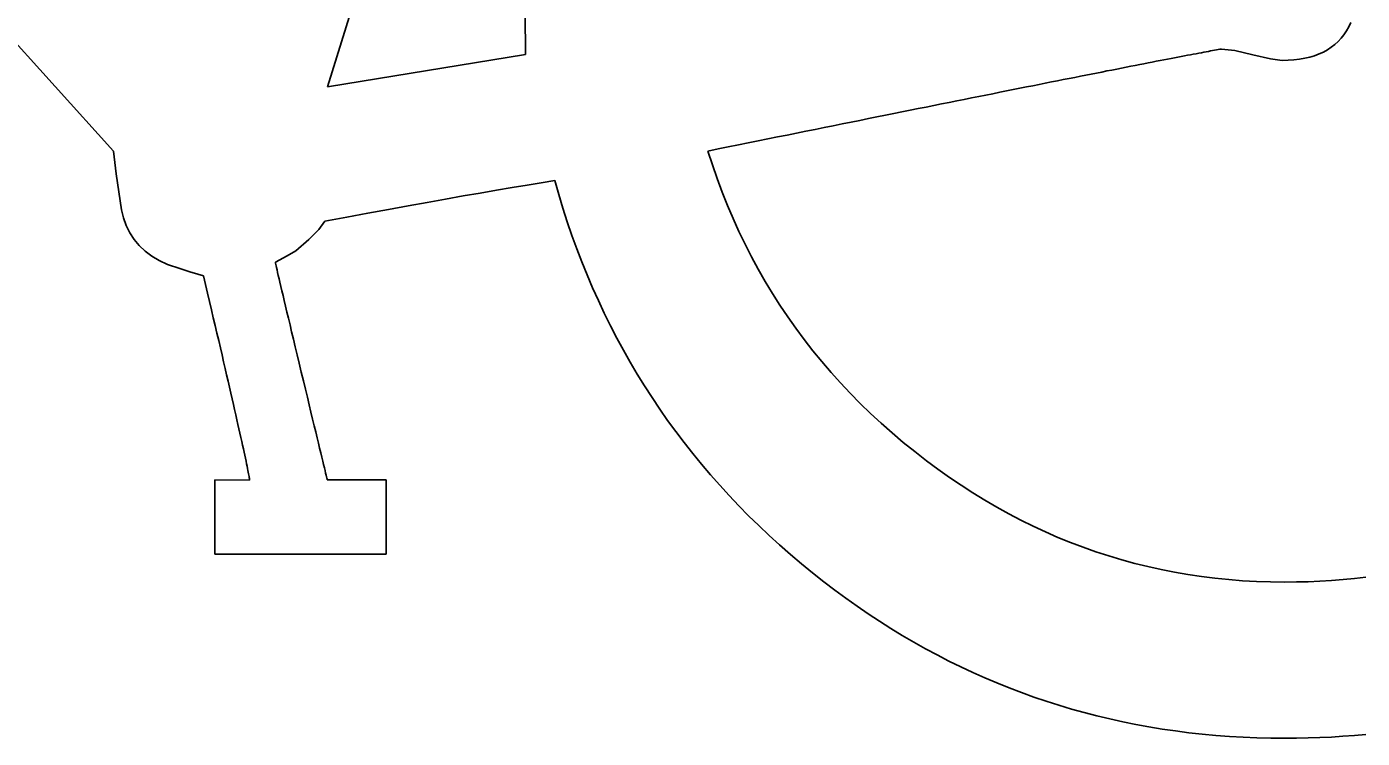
# Model space of a CAD drawing. Extents: x 99982 to 100176, y 99905 to 100011.
# Drawn here: x 100109.5731 to 100109.6337, y 99975.5334 to 99975.5657 of the extents above; entities that cross this region are included whole.
import ezdxf

# ---------------------------------------------------------------- set-up
doc = ezdxf.new("R2010")
doc.units = 0
doc.layers.add('TR_SN_ConstructionSigns', color=7, linetype='Continuous')

msp = doc.modelspace()

# ---------------------------------------------------------------- linework, layer by layer
at = {"layer": 'TR_SN_ConstructionSigns'}
for p, q in [((100109.599325, 99975.603218), (100109.586778, 99975.562956)), ((100109.543173, 99975.597562), (100109.577072, 99975.560047)), ((100109.595751, 99975.564426), (100109.595746, 99975.566276)), ((100109.63297, 99975.56549), (100109.632853, 99975.565318)), ((100109.633075, 99975.565673), (100109.63297, 99975.56549)), ((100109.63317, 99975.565869), (100109.633075, 99975.565673)), ((100109.632437, 99975.564874), (100109.632276, 99975.564749)), ((100109.632587, 99975.56501), (100109.632437, 99975.564874)), ((100109.632725, 99975.565158), (100109.632587, 99975.56501)), ((100109.632853, 99975.565318), (100109.632725, 99975.565158)), ((100109.586778, 99975.562956), (100109.595751, 99975.564426)), ((100109.625177, 99975.564275), (100109.625019, 99975.564245)), ((100109.625329, 99975.564305), (100109.625177, 99975.564275)), ((100109.625478, 99975.564333), (100109.625329, 99975.564305)), ((100109.625621, 99975.56436), (100109.625478, 99975.564333)), ((100109.625761, 99975.564387), (100109.625621, 99975.56436)), ((100109.625895, 99975.564413), (100109.625761, 99975.564387)), ((100109.626025, 99975.564437), (100109.625895, 99975.564413)), ((100109.626151, 99975.564461), (100109.626025, 99975.564437)), ((100109.626271, 99975.564484), (100109.626151, 99975.564461)), ((100109.626388, 99975.564505), (100109.626271, 99975.564484)), ((100109.626499, 99975.564526), (100109.626388, 99975.564505)), ((100109.626606, 99975.564546), (100109.626499, 99975.564526)), ((100109.626709, 99975.564565), (100109.626606, 99975.564546)), ((100109.626806, 99975.564583), (100109.626709, 99975.564565)), ((100109.6269, 99975.5646), (100109.626806, 99975.564583)), ((100109.626988, 99975.564616), (100109.6269, 99975.5646)), ((100109.627073, 99975.564631), (100109.626988, 99975.564616)), ((100109.627152, 99975.564646), (100109.627073, 99975.564631)), ((100109.627227, 99975.564659), (100109.627152, 99975.564646)), ((100109.627297, 99975.564671), (100109.627227, 99975.564659)), ((100109.62791, 99975.564607), (100109.627297, 99975.564671)), ((100109.628727, 99975.564414), (100109.62791, 99975.564607)), ((100109.629518, 99975.564221), (100109.628727, 99975.564414)), ((100109.631304, 99975.564305), (100109.631076, 99975.564252)), ((100109.63152, 99975.56437), (100109.631304, 99975.564305)), ((100109.631726, 99975.564447), (100109.63152, 99975.56437)), ((100109.63192, 99975.564536), (100109.631726, 99975.564447)), ((100109.632103, 99975.564637), (100109.63192, 99975.564536)), ((100109.632276, 99975.564749), (100109.632103, 99975.564637)), ((100109.622106, 99975.563676), (100109.621876, 99975.56363)), ((100109.622333, 99975.56372), (100109.622106, 99975.563676)), ((100109.622554, 99975.563764), (100109.622333, 99975.56372)), ((100109.622771, 99975.563806), (100109.622554, 99975.563764)), ((100109.622984, 99975.563848), (100109.622771, 99975.563806)), ((100109.623192, 99975.563889), (100109.622984, 99975.563848)), ((100109.623395, 99975.563929), (100109.623192, 99975.563889)), ((100109.623594, 99975.563968), (100109.623395, 99975.563929)), ((100109.623788, 99975.564006), (100109.623594, 99975.563968)), ((100109.623978, 99975.564043), (100109.623788, 99975.564006)), ((100109.624163, 99975.564079), (100109.623978, 99975.564043)), ((100109.624343, 99975.564114), (100109.624163, 99975.564079)), ((100109.624519, 99975.564148), (100109.624343, 99975.564114)), ((100109.62469, 99975.564181), (100109.624519, 99975.564148)), ((100109.624857, 99975.564213), (100109.62469, 99975.564181)), ((100109.625019, 99975.564245), (100109.624857, 99975.564213)), ((100109.630054, 99975.564157), (100109.629518, 99975.564221)), ((100109.630326, 99975.564163), (100109.630054, 99975.564157)), ((100109.630587, 99975.564181), (100109.630326, 99975.564163)), ((100109.630837, 99975.564211), (100109.630587, 99975.564181)), ((100109.631076, 99975.564252), (100109.630837, 99975.564211)), ((100109.619033, 99975.563066), (100109.618747, 99975.563009)), ((100109.619315, 99975.563122), (100109.619033, 99975.563066)), ((100109.619591, 99975.563177), (100109.619315, 99975.563122)), ((100109.619864, 99975.563231), (100109.619591, 99975.563177)), ((100109.620131, 99975.563284), (100109.619864, 99975.563231)), ((100109.620394, 99975.563337), (100109.620131, 99975.563284)), ((100109.620652, 99975.563388), (100109.620394, 99975.563337)), ((100109.620906, 99975.563438), (100109.620652, 99975.563388)), ((100109.621155, 99975.563488), (100109.620906, 99975.563438)), ((100109.6214, 99975.563536), (100109.621155, 99975.563488)), ((100109.62164, 99975.563583), (100109.6214, 99975.563536)), ((100109.621876, 99975.56363), (100109.62164, 99975.563583)), ((100109.615968, 99975.562454), (100109.615636, 99975.562387)), ((100109.616295, 99975.562519), (100109.615968, 99975.562454)), ((100109.616618, 99975.562584), (100109.616295, 99975.562519)), ((100109.616936, 99975.562647), (100109.616618, 99975.562584)), ((100109.617249, 99975.56271), (100109.616936, 99975.562647)), ((100109.617558, 99975.562772), (100109.617249, 99975.56271)), ((100109.617862, 99975.562833), (100109.617558, 99975.562772)), ((100109.618162, 99975.562892), (100109.617862, 99975.562833)), ((100109.618457, 99975.562951), (100109.618162, 99975.562892)), ((100109.618747, 99975.563009), (100109.618457, 99975.562951)), ((100109.613185, 99975.561896), (100109.612817, 99975.561821)), ((100109.613549, 99975.561969), (100109.613185, 99975.561896)), ((100109.613909, 99975.562041), (100109.613549, 99975.561969)), ((100109.614263, 99975.562112), (100109.613909, 99975.562041)), ((100109.614613, 99975.562182), (100109.614263, 99975.562112)), ((100109.614959, 99975.562252), (100109.614613, 99975.562182)), ((100109.6153, 99975.56232), (100109.614959, 99975.562252)), ((100109.615636, 99975.562387), (100109.6153, 99975.56232)), ((100109.610109, 99975.561276), (100109.609704, 99975.561195)), ((100109.61051, 99975.561357), (100109.610109, 99975.561276)), ((100109.610906, 99975.561437), (100109.61051, 99975.561357)), ((100109.611297, 99975.561516), (100109.610906, 99975.561437)), ((100109.611684, 99975.561594), (100109.611297, 99975.561516)), ((100109.612066, 99975.56167), (100109.611684, 99975.561594)), ((100109.612444, 99975.561746), (100109.612066, 99975.56167)), ((100109.612817, 99975.561821), (100109.612444, 99975.561746)), ((100109.607177, 99975.560685), (100109.60674, 99975.560596)), ((100109.60761, 99975.560772), (100109.607177, 99975.560685)), ((100109.608038, 99975.560859), (100109.60761, 99975.560772)), ((100109.608461, 99975.560944), (100109.608038, 99975.560859)), ((100109.60888, 99975.561029), (100109.608461, 99975.560944)), ((100109.609295, 99975.561112), (100109.60888, 99975.561029)), ((100109.609704, 99975.561195), (100109.609295, 99975.561112)), ((100109.577072, 99975.560047), (100109.5772, 99975.559019)), ((100109.604485, 99975.560141), (100109.60402, 99975.560047)), ((100109.60402, 99975.560047), (100109.604223, 99975.559418)), ((100109.604945, 99975.560234), (100109.604485, 99975.560141)), ((100109.605401, 99975.560326), (100109.604945, 99975.560234)), ((100109.605852, 99975.560417), (100109.605401, 99975.560326)), ((100109.606298, 99975.560507), (100109.605852, 99975.560417)), ((100109.60674, 99975.560596), (100109.606298, 99975.560507)), ((100109.604223, 99975.559418), (100109.604439, 99975.558798)), ((100109.5772, 99975.559019), (100109.577378, 99975.557786)), ((100109.593701, 99975.558144), (100109.59444, 99975.558272)), ((100109.59444, 99975.558272), (100109.595146, 99975.558392)), ((100109.595146, 99975.558392), (100109.595822, 99975.558505)), ((100109.595822, 99975.558505), (100109.596466, 99975.558611)), ((100109.596466, 99975.558611), (100109.597078, 99975.55871)), ((100109.597078, 99975.55871), (100109.597258, 99975.558078)), ((100109.604439, 99975.558798), (100109.604667, 99975.558187)), ((100109.577378, 99975.557786), (100109.577436, 99975.557387)), ((100109.590434, 99975.557561), (100109.591298, 99975.557717)), ((100109.591298, 99975.557717), (100109.592131, 99975.557867)), ((100109.592131, 99975.557867), (100109.592932, 99975.558009)), ((100109.592932, 99975.558009), (100109.593701, 99975.558144)), ((100109.597258, 99975.558078), (100109.597448, 99975.557454)), ((100109.604667, 99975.558187), (100109.604908, 99975.557584)), ((100109.577436, 99975.557387), (100109.577529, 99975.557013)), ((100109.577529, 99975.557013), (100109.577657, 99975.556664)), ((100109.586664, 99975.55686), (100109.587654, 99975.557046)), ((100109.587654, 99975.557046), (100109.588612, 99975.557225)), ((100109.588612, 99975.557225), (100109.589539, 99975.557396)), ((100109.589539, 99975.557396), (100109.590434, 99975.557561)), ((100109.597448, 99975.557454), (100109.597648, 99975.556836)), ((100109.604908, 99975.557584), (100109.605161, 99975.556989)), ((100109.577657, 99975.556664), (100109.577819, 99975.556339)), ((100109.585938, 99975.556037), (100109.586381, 99975.556483)), ((100109.586381, 99975.556483), (100109.586664, 99975.55686)), ((100109.597648, 99975.556836), (100109.597858, 99975.556224)), ((100109.605161, 99975.556989), (100109.605427, 99975.556402)), ((100109.605427, 99975.556402), (100109.605706, 99975.555824)), ((100109.577819, 99975.556339), (100109.578016, 99975.556039)), ((100109.578016, 99975.556039), (100109.578248, 99975.555763)), ((100109.585337, 99975.555523), (100109.585938, 99975.556037)), ((100109.597858, 99975.556224), (100109.598078, 99975.555619)), ((100109.605706, 99975.555824), (100109.605997, 99975.555254)), ((100109.578248, 99975.555763), (100109.578515, 99975.555512)), ((100109.578515, 99975.555512), (100109.578816, 99975.555286)), ((100109.578816, 99975.555286), (100109.579152, 99975.555085)), ((100109.584419, 99975.555009), (100109.584955, 99975.555292)), ((100109.584955, 99975.555292), (100109.585337, 99975.555523)), ((100109.598078, 99975.555619), (100109.598307, 99975.555021)), ((100109.605997, 99975.555254), (100109.6063, 99975.554692)), ((100109.579152, 99975.555085), (100109.579522, 99975.554908)), ((100109.579522, 99975.554908), (100109.580084, 99975.554722)), ((100109.580084, 99975.554722), (100109.580544, 99975.554574)), ((100109.580544, 99975.554574), (100109.580901, 99975.554465)), ((100109.584421, 99975.554992), (100109.584419, 99975.555009)), ((100109.584427, 99975.554959), (100109.584421, 99975.554992)), ((100109.584437, 99975.554909), (100109.584427, 99975.554959)), ((100109.584451, 99975.554842), (100109.584437, 99975.554909)), ((100109.584469, 99975.554759), (100109.584451, 99975.554842)), ((100109.584492, 99975.554659), (100109.584469, 99975.554759)), ((100109.584518, 99975.554543), (100109.584492, 99975.554659)), ((100109.598307, 99975.555021), (100109.598547, 99975.554429)), ((100109.6063, 99975.554692), (100109.606617, 99975.554139)), ((100109.580901, 99975.554465), (100109.581156, 99975.554394)), ((100109.581156, 99975.554394), (100109.58125, 99975.553996)), ((100109.58125, 99975.553996), (100109.581342, 99975.553606)), ((100109.584549, 99975.55441), (100109.584518, 99975.554543)), ((100109.584584, 99975.55426), (100109.584549, 99975.55441)), ((100109.584622, 99975.554094), (100109.584584, 99975.55426)), ((100109.584665, 99975.553911), (100109.584622, 99975.554094)), ((100109.598547, 99975.554429), (100109.598796, 99975.553844)), ((100109.606617, 99975.554139), (100109.606946, 99975.553594)), ((100109.581342, 99975.553606), (100109.581431, 99975.553225)), ((100109.584712, 99975.553712), (100109.584665, 99975.553911)), ((100109.584763, 99975.553496), (100109.584712, 99975.553712)), ((100109.584818, 99975.553263), (100109.584763, 99975.553496)), ((100109.598796, 99975.553844), (100109.599056, 99975.553265)), ((100109.606946, 99975.553594), (100109.607288, 99975.553058)), ((100109.581431, 99975.553225), (100109.581518, 99975.552853)), ((100109.581518, 99975.552853), (100109.581603, 99975.55249)), ((100109.584877, 99975.553014), (100109.584818, 99975.553263)), ((100109.58494, 99975.552748), (100109.584877, 99975.553014)), ((100109.599056, 99975.553265), (100109.599325, 99975.552693)), ((100109.607288, 99975.553058), (100109.607642, 99975.552529)), ((100109.581603, 99975.55249), (100109.581686, 99975.552135)), ((100109.585007, 99975.552466), (100109.58494, 99975.552748)), ((100109.585079, 99975.552167), (100109.585007, 99975.552466)), ((100109.585154, 99975.551852), (100109.585079, 99975.552167)), ((100109.599325, 99975.552693), (100109.599604, 99975.552127)), ((100109.607642, 99975.552529), (100109.608009, 99975.552009)), ((100109.581686, 99975.552135), (100109.581767, 99975.551789)), ((100109.581767, 99975.551789), (100109.581846, 99975.551452)), ((100109.585234, 99975.551519), (100109.585154, 99975.551852)), ((100109.599604, 99975.552127), (100109.599893, 99975.551568)), ((100109.599893, 99975.551568), (100109.600192, 99975.551015)), ((100109.608009, 99975.552009), (100109.608388, 99975.551498)), ((100109.581846, 99975.551452), (100109.581923, 99975.551124)), ((100109.581923, 99975.551124), (100109.581997, 99975.550804)), ((100109.585317, 99975.551171), (100109.585234, 99975.551519)), ((100109.585405, 99975.550806), (100109.585317, 99975.551171)), ((100109.600192, 99975.551015), (100109.600501, 99975.550469)), ((100109.608388, 99975.551498), (100109.60878, 99975.550994)), ((100109.60878, 99975.550994), (100109.609185, 99975.550499)), ((100109.581997, 99975.550804), (100109.582069, 99975.550493)), ((100109.582069, 99975.550493), (100109.582139, 99975.550191)), ((100109.585497, 99975.550424), (100109.585405, 99975.550806)), ((100109.585592, 99975.550025), (100109.585497, 99975.550424)), ((100109.600501, 99975.550469), (100109.60082, 99975.54993)), ((100109.609185, 99975.550499), (100109.609602, 99975.550013)), ((100109.582139, 99975.550191), (100109.582207, 99975.549898)), ((100109.582207, 99975.549898), (100109.582273, 99975.549613)), ((100109.585688, 99975.549627), (100109.585592, 99975.550025)), ((100109.60082, 99975.54993), (100109.601149, 99975.549397)), ((100109.609602, 99975.550013), (100109.610032, 99975.549534)), ((100109.582273, 99975.549613), (100109.582336, 99975.549337)), ((100109.582336, 99975.549337), (100109.582398, 99975.54907)), ((100109.58578, 99975.549246), (100109.585688, 99975.549627)), ((100109.585867, 99975.548881), (100109.58578, 99975.549246)), ((100109.601149, 99975.549397), (100109.601488, 99975.54887)), ((100109.610032, 99975.549534), (100109.610474, 99975.549064)), ((100109.582398, 99975.54907), (100109.582457, 99975.548812)), ((100109.582457, 99975.548812), (100109.582514, 99975.548562)), ((100109.582514, 99975.548562), (100109.582569, 99975.548321)), ((100109.585951, 99975.548534), (100109.585867, 99975.548881)), ((100109.58603, 99975.548203), (100109.585951, 99975.548534)), ((100109.601488, 99975.54887), (100109.601837, 99975.54835)), ((100109.610474, 99975.549064), (100109.610929, 99975.548602)), ((100109.610929, 99975.548602), (100109.611397, 99975.548149)), ((100109.582569, 99975.548321), (100109.582622, 99975.548089)), ((100109.582622, 99975.548089), (100109.582672, 99975.547866)), ((100109.586106, 99975.54789), (100109.58603, 99975.548203)), ((100109.601837, 99975.54835), (100109.602195, 99975.547837)), ((100109.611397, 99975.548149), (100109.611877, 99975.547704)), ((100109.582672, 99975.547866), (100109.582721, 99975.547652)), ((100109.582721, 99975.547652), (100109.582767, 99975.547446)), ((100109.582767, 99975.547446), (100109.582811, 99975.547249)), ((100109.586177, 99975.547593), (100109.586106, 99975.54789)), ((100109.586244, 99975.547314), (100109.586177, 99975.547593)), ((100109.586308, 99975.547051), (100109.586244, 99975.547314)), ((100109.602195, 99975.547837), (100109.602564, 99975.54733)), ((100109.602564, 99975.54733), (100109.602942, 99975.54683)), ((100109.611877, 99975.547704), (100109.61237, 99975.547267)), ((100109.582811, 99975.547249), (100109.582853, 99975.547061)), ((100109.582853, 99975.547061), (100109.582893, 99975.546881)), ((100109.582893, 99975.546881), (100109.582931, 99975.54671)), ((100109.582931, 99975.54671), (100109.582966, 99975.546548)), ((100109.586367, 99975.546805), (100109.586308, 99975.547051)), ((100109.586422, 99975.546576), (100109.586367, 99975.546805)), ((100109.602942, 99975.54683), (100109.603331, 99975.546336)), ((100109.61237, 99975.547267), (100109.612876, 99975.546839)), ((100109.612876, 99975.546839), (100109.613394, 99975.546419)), ((100109.582966, 99975.546548), (100109.583, 99975.546395)), ((100109.583, 99975.546395), (100109.583031, 99975.546251)), ((100109.583031, 99975.546251), (100109.58306, 99975.546115)), ((100109.58306, 99975.546115), (100109.583087, 99975.545988)), ((100109.586473, 99975.546365), (100109.586422, 99975.546576)), ((100109.58652, 99975.54617), (100109.586473, 99975.546365)), ((100109.586562, 99975.545992), (100109.58652, 99975.54617)), ((100109.603331, 99975.546336), (100109.603729, 99975.545849)), ((100109.613394, 99975.546419), (100109.613925, 99975.546007)), ((100109.583087, 99975.545988), (100109.583112, 99975.54587)), ((100109.583112, 99975.54587), (100109.583134, 99975.54576)), ((100109.583134, 99975.54576), (100109.583155, 99975.545659)), ((100109.583155, 99975.545659), (100109.583173, 99975.545568)), ((100109.583173, 99975.545568), (100109.583189, 99975.545484)), ((100109.586601, 99975.545831), (100109.586562, 99975.545992)), ((100109.586636, 99975.545687), (100109.586601, 99975.545831)), ((100109.586666, 99975.54556), (100109.586636, 99975.545687)), ((100109.586693, 99975.545449), (100109.586666, 99975.54556)), ((100109.603729, 99975.545849), (100109.604137, 99975.545369)), ((100109.613925, 99975.546007), (100109.614445, 99975.545621)), ((100109.614445, 99975.545621), (100109.614969, 99975.545249)), ((100109.583236, 99975.54513), (100109.581674, 99975.545144)), ((100109.581674, 99975.545144), (100109.581674, 99975.541766)), ((100109.583189, 99975.545484), (100109.583203, 99975.54541)), ((100109.583203, 99975.54541), (100109.583215, 99975.545344)), ((100109.583215, 99975.545344), (100109.583224, 99975.545287)), ((100109.583224, 99975.545287), (100109.583232, 99975.545239)), ((100109.583232, 99975.545239), (100109.583237, 99975.5452)), ((100109.58324, 99975.545134), (100109.583236, 99975.54513)), ((100109.583237, 99975.5452), (100109.58324, 99975.545169)), ((100109.58324, 99975.545169), (100109.583241, 99975.545147)), ((100109.583241, 99975.545147), (100109.58324, 99975.545134)), ((100109.586715, 99975.545356), (100109.586693, 99975.545449)), ((100109.586734, 99975.54528), (100109.586715, 99975.545356)), ((100109.586748, 99975.545221), (100109.586734, 99975.54528)), ((100109.586758, 99975.545178), (100109.586748, 99975.545221)), ((100109.586764, 99975.545153), (100109.586758, 99975.545178)), ((100109.586766, 99975.545144), (100109.586764, 99975.545153)), ((100109.589437, 99975.545144), (100109.586766, 99975.545144)), ((100109.589437, 99975.541766), (100109.589437, 99975.545144)), ((100109.604137, 99975.545369), (100109.604555, 99975.544894)), ((100109.604555, 99975.544894), (100109.604983, 99975.544427)), ((100109.614969, 99975.545249), (100109.615498, 99975.544891)), ((100109.615498, 99975.544891), (100109.616031, 99975.544547)), ((100109.604983, 99975.544427), (100109.605421, 99975.543966)), ((100109.616031, 99975.544547), (100109.616569, 99975.544217)), ((100109.605421, 99975.543966), (100109.605869, 99975.543512)), ((100109.616569, 99975.544217), (100109.617111, 99975.543901)), ((100109.617111, 99975.543901), (100109.617658, 99975.543599)), ((100109.605869, 99975.543512), (100109.606327, 99975.543064)), ((100109.617658, 99975.543599), (100109.618209, 99975.543311)), ((100109.618209, 99975.543311), (100109.618764, 99975.543038)), ((100109.606327, 99975.543064), (100109.606795, 99975.542622)), ((100109.606795, 99975.542622), (100109.607272, 99975.542188)), ((100109.618764, 99975.543038), (100109.619324, 99975.542778)), ((100109.619324, 99975.542778), (100109.619889, 99975.542532)), ((100109.619889, 99975.542532), (100109.620457, 99975.542301)), ((100109.607272, 99975.542188), (100109.60776, 99975.541759)), ((100109.620457, 99975.542301), (100109.621031, 99975.542083)), ((100109.621031, 99975.542083), (100109.621608, 99975.54188)), ((100109.621608, 99975.54188), (100109.62219, 99975.54169)), ((100109.581674, 99975.541766), (100109.589437, 99975.541766)), ((100109.60776, 99975.541759), (100109.608257, 99975.541338)), ((100109.608257, 99975.541338), (100109.608765, 99975.540923)), ((100109.62219, 99975.54169), (100109.622777, 99975.541515)), ((100109.622777, 99975.541515), (100109.623368, 99975.541353)), ((100109.623368, 99975.541353), (100109.623963, 99975.541206)), ((100109.608765, 99975.540923), (100109.609282, 99975.540514)), ((100109.623963, 99975.541206), (100109.624563, 99975.541072)), ((100109.624563, 99975.541072), (100109.625167, 99975.540953)), ((100109.625167, 99975.540953), (100109.625776, 99975.540848)), ((100109.625776, 99975.540848), (100109.626389, 99975.540757)), ((100109.626389, 99975.540757), (100109.627006, 99975.540679)), ((100109.627006, 99975.540679), (100109.627628, 99975.540616)), ((100109.632812, 99975.540618), (100109.633331, 99975.540668)), ((100109.633331, 99975.540668), (100109.633846, 99975.540727)), ((100109.609282, 99975.540514), (100109.609778, 99975.540136)), ((100109.609778, 99975.540136), (100109.610278, 99975.539768)), ((100109.627628, 99975.540616), (100109.628254, 99975.540567)), ((100109.628254, 99975.540567), (100109.628885, 99975.540532)), ((100109.628885, 99975.540532), (100109.62952, 99975.540511)), ((100109.62952, 99975.540511), (100109.63016, 99975.540504)), ((100109.63016, 99975.540504), (100109.630698, 99975.540508)), ((100109.630698, 99975.540508), (100109.631232, 99975.540522)), ((100109.631232, 99975.540522), (100109.631762, 99975.540545)), ((100109.631762, 99975.540545), (100109.632289, 99975.540577)), ((100109.632289, 99975.540577), (100109.632812, 99975.540618)), ((100109.610278, 99975.539768), (100109.610781, 99975.53941)), ((100109.610781, 99975.53941), (100109.611289, 99975.539063)), ((100109.611289, 99975.539063), (100109.6118, 99975.538727)), ((100109.6118, 99975.538727), (100109.612315, 99975.5384)), ((100109.612315, 99975.5384), (100109.612834, 99975.538084)), ((100109.612834, 99975.538084), (100109.613356, 99975.537778)), ((100109.613356, 99975.537778), (100109.613883, 99975.537483)), ((100109.613883, 99975.537483), (100109.614413, 99975.537198)), ((100109.614413, 99975.537198), (100109.614947, 99975.536923)), ((100109.614947, 99975.536923), (100109.615485, 99975.536659)), ((100109.615485, 99975.536659), (100109.616026, 99975.536405)), ((100109.616026, 99975.536405), (100109.616572, 99975.536162)), ((100109.616572, 99975.536162), (100109.617121, 99975.535929)), ((100109.617121, 99975.535929), (100109.617674, 99975.535706)), ((100109.617674, 99975.535706), (100109.618231, 99975.535493)), ((100109.618231, 99975.535493), (100109.618792, 99975.535291)), ((100109.618792, 99975.535291), (100109.619356, 99975.5351)), ((100109.619356, 99975.5351), (100109.619924, 99975.534918)), ((100109.619924, 99975.534918), (100109.620496, 99975.534747)), ((100109.620496, 99975.534747), (100109.621072, 99975.534587)), ((100109.621072, 99975.534587), (100109.621652, 99975.534437)), ((100109.621652, 99975.534437), (100109.622235, 99975.534297)), ((100109.622235, 99975.534297), (100109.622822, 99975.534167)), ((100109.622822, 99975.534167), (100109.623414, 99975.534048)), ((100109.623414, 99975.534048), (100109.624008, 99975.533939)), ((100109.624008, 99975.533939), (100109.624607, 99975.533841)), ((100109.624607, 99975.533841), (100109.62521, 99975.533753)), ((100109.62521, 99975.533753), (100109.625816, 99975.533675)), ((100109.625816, 99975.533675), (100109.626426, 99975.533608)), ((100109.626426, 99975.533608), (100109.62704, 99975.533551)), ((100109.62704, 99975.533551), (100109.627657, 99975.533504)), ((100109.627657, 99975.533504), (100109.628279, 99975.533468)), ((100109.628279, 99975.533468), (100109.628904, 99975.533442)), ((100109.628904, 99975.533442), (100109.629533, 99975.533426)), ((100109.629533, 99975.533426), (100109.630166, 99975.533421)), ((100109.630166, 99975.533421), (100109.6307, 99975.533425)), ((100109.6307, 99975.533425), (100109.631232, 99975.533435)), ((100109.631232, 99975.533435), (100109.63176, 99975.533453)), ((100109.63176, 99975.533453), (100109.632285, 99975.533479)), ((100109.632285, 99975.533479), (100109.632808, 99975.533511)), ((100109.632808, 99975.533511), (100109.633327, 99975.533551)), ((100109.633327, 99975.533551), (100109.633844, 99975.533598))]:
    msp.add_line(p, q, dxfattribs=at)

doc.saveas('drawing.dxf')
